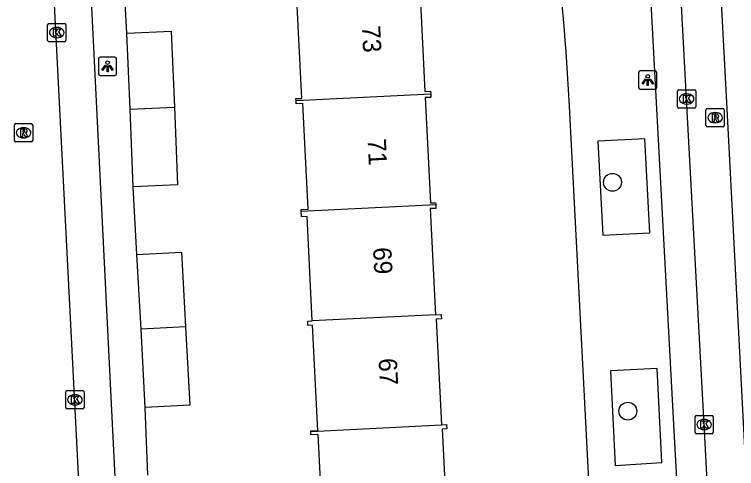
# Model space of a CAD drawing. Extents: x 161084 to 161928, y 385355 to 386522.
# Drawn here: x 161592.55 to 161632.1, y 385703.9 to 385728.79 of the extents above; entities that cross this region are included whole.
import ezdxf

# ---------------------------------------------------------------- set-up
doc = ezdxf.new("R2010")
doc.units = 0
for name, color, linetype in [('IMGEO_Boom', 7, 'Continuous'), ('IMGEO_Fietspad_gesloten', 7, 'Continuous'), ('IMGEO_Kolk', 7, 'Continuous'), ('IMGEO_Lichtpunt', 7, 'Continuous'), ('IMGEO_Pand', 7, 'Continuous'), ('IMGEO_Pand_nummerreeks', 7, 'Continuous'), ('IMGEO_Rijbaan_lokaal_gesloten', 7, 'Continuous'), ('IMGEO_Rijbaan_lokaal_open', 7, 'Continuous'), ('IMGEO_Rioolput', 7, 'Continuous'), ('IMGEO_Voetpad_open', 7, 'Continuous')]:
    doc.layers.add(name, color=color, linetype=linetype)

msp = doc.modelspace()

# ---------------------------------------------------------------- linework, layer by layer
at = {"layer": 'IMGEO_Boom'}
for centre in [(161625.306, 385719.592), (161626.145, 385707.048)]:
    msp.add_circle(centre, 0.489, dxfattribs=at)
at = {"layer": 'IMGEO_Fietspad_gesloten'}
msp.add_lwpolyline([(161631.688, 385680.494), (161631.373, 385686.697), (161630.325, 385706.314), (161629.366, 385724.162), (161628.468, 385740.945)], dxfattribs=at)
at = {"layer": 'IMGEO_Kolk'}
for p, q in [((161594.361, 385727.373), (161594.361, 385728.225)), ((161594.436, 385728.299), (161595.288, 385728.299)), ((161595.362, 385728.225), (161595.362, 385727.373)), ((161594.849, 385728.079), (161594.874, 385728.079)), ((161595.288, 385727.299), (161594.436, 385727.299)), ((161594.872, 385727.519), (161594.847, 385727.519)), ((161628.865, 385723.736), (161628.865, 385724.588)), ((161628.94, 385724.662), (161629.792, 385724.662)), ((161629.866, 385724.588), (161629.866, 385723.736)), ((161629.353, 385724.442), (161629.378, 385724.442)), ((161629.376, 385723.882), (161629.351, 385723.882)), ((161629.792, 385723.662), (161628.94, 385723.662)), ((161595.358, 385707.246), (161595.358, 385708.098)), ((161595.433, 385708.172), (161596.285, 385708.172)), ((161595.846, 385707.952), (161595.871, 385707.952)), ((161596.359, 385708.098), (161596.359, 385707.246)), ((161596.285, 385707.172), (161595.433, 385707.172)), ((161595.869, 385707.392), (161595.844, 385707.392)), ((161629.824, 385705.888), (161629.824, 385706.74)), ((161629.899, 385706.814), (161630.751, 385706.814)), ((161630.825, 385706.74), (161630.825, 385705.888)), ((161630.312, 385706.594), (161630.337, 385706.594)), ((161630.335, 385706.034), (161630.31, 385706.034)), ((161630.751, 385705.814), (161629.899, 385705.814))]:
    msp.add_line(p, q, dxfattribs=at)
for points in [[(161594.361, 385727.373), (161594.361, 385728.225)], [(161594.436, 385728.299), (161595.288, 385728.299)], [(161595.362, 385728.225), (161595.362, 385727.373)], [(161594.682, 385727.999), (161594.805, 385727.999), (161594.805, 385727.848), (161594.935, 385727.999), (161595.099, 385727.999), (161594.953, 385727.848), (161595.106, 385727.599), (161594.954, 385727.599), (161594.869, 385727.763), (161594.805, 385727.696), (161594.805, 385727.599), (161594.682, 385727.599), (161594.682, 385727.999)], [(161595.288, 385727.299), (161594.436, 385727.299)], [(161628.865, 385723.736), (161628.865, 385724.588)], [(161628.94, 385724.662), (161629.792, 385724.662)], [(161629.866, 385724.588), (161629.866, 385723.736)], [(161629.186, 385724.362), (161629.309, 385724.362), (161629.309, 385724.211), (161629.439, 385724.362), (161629.603, 385724.362), (161629.457, 385724.211), (161629.61, 385723.962), (161629.458, 385723.962), (161629.373, 385724.126), (161629.309, 385724.059), (161629.309, 385723.962), (161629.186, 385723.962), (161629.186, 385724.362)], [(161629.792, 385723.662), (161628.94, 385723.662)], [(161595.358, 385707.246), (161595.358, 385708.098)], [(161595.433, 385708.172), (161596.285, 385708.172)], [(161596.359, 385708.098), (161596.359, 385707.246)], [(161595.679, 385707.872), (161595.802, 385707.872), (161595.802, 385707.721), (161595.932, 385707.872), (161596.096, 385707.872), (161595.95, 385707.721), (161596.103, 385707.472), (161595.951, 385707.472), (161595.866, 385707.636), (161595.802, 385707.569), (161595.802, 385707.472), (161595.679, 385707.472), (161595.679, 385707.872)], [(161596.285, 385707.172), (161595.433, 385707.172)], [(161629.824, 385705.888), (161629.824, 385706.74)], [(161629.899, 385706.814), (161630.751, 385706.814)], [(161630.825, 385706.74), (161630.825, 385705.888)], [(161630.145, 385706.514), (161630.268, 385706.514), (161630.268, 385706.363), (161630.398, 385706.514), (161630.562, 385706.514), (161630.416, 385706.363), (161630.569, 385706.114), (161630.417, 385706.114), (161630.332, 385706.278), (161630.268, 385706.211), (161630.268, 385706.114), (161630.145, 385706.114), (161630.145, 385706.514)], [(161630.751, 385705.814), (161629.899, 385705.814)]]:
    msp.add_lwpolyline(points, dxfattribs=at)
for centre, start, end in [((161594.438, 385728.223), 91.552, 178.448), ((161594.438, 385728.223), 91.552, 178.448), ((161595.286, 385728.223), 1.552, 88.448), ((161595.286, 385728.223), 1.552, 88.448), ((161594.438, 385727.375), 181.552, 268.448), ((161594.438, 385727.375), 181.552, 268.448), ((161595.286, 385727.375), 271.552, 358.448), ((161595.286, 385727.375), 271.552, 358.448), ((161628.942, 385724.586), 91.552, 178.448), ((161628.942, 385724.586), 91.552, 178.448), ((161629.79, 385724.586), 1.552, 88.448), ((161629.79, 385724.586), 1.552, 88.448), ((161628.942, 385723.738), 181.552, 268.448), ((161628.942, 385723.738), 181.552, 268.448), ((161629.79, 385723.738), 271.552, 358.448), ((161629.79, 385723.738), 271.552, 358.448), ((161595.435, 385708.096), 91.552, 178.448), ((161595.435, 385708.096), 91.552, 178.448), ((161596.283, 385708.096), 1.552, 88.448), ((161596.283, 385708.096), 1.552, 88.448), ((161595.435, 385707.248), 181.552, 268.448), ((161595.435, 385707.248), 181.552, 268.448), ((161596.283, 385707.248), 271.552, 358.448), ((161596.283, 385707.248), 271.552, 358.448), ((161629.901, 385706.738), 91.552, 178.448), ((161629.901, 385706.738), 91.552, 178.448), ((161630.749, 385706.738), 1.552, 88.448), ((161630.749, 385706.738), 1.552, 88.448), ((161629.901, 385705.89), 181.552, 268.448), ((161629.901, 385705.89), 181.552, 268.448), ((161630.749, 385705.89), 271.552, 358.448), ((161630.749, 385705.89), 271.552, 358.448)]:
    msp.add_arc(centre, 0.0765, start, end, dxfattribs=at)
for centre, major_axis, ratio, start_param, end_param in [((161594.848, 385727.799), (-0.387, 0.002), 0.722429, 4.712389, 7.853982), ((161594.873, 385727.799), (-0.39, 0.002), 0.717154, 1.570796, 4.712389), ((161629.352, 385724.162), (-0.387, 0.002), 0.722429, 4.712389, 7.853982), ((161629.377, 385724.162), (-0.39, 0.002), 0.717154, 1.570796, 4.712389), ((161595.845, 385707.672), (-0.387, 0.002), 0.722429, 4.712389, 7.853982), ((161595.87, 385707.672), (-0.39, 0.002), 0.717154, 1.570796, 4.712389), ((161630.311, 385706.314), (-0.387, 0.002), 0.722429, 4.712389, 7.853982), ((161630.336, 385706.314), (-0.39, 0.002), 0.717154, 1.570796, 4.712389)]:
    msp.add_ellipse(centre, major_axis=major_axis, ratio=ratio, start_param=start_param, end_param=end_param, dxfattribs=at)
at = {"layer": 'IMGEO_Lichtpunt'}
for p, q in [((161597.148, 385726.353), (161597.148, 385725.546)), ((161597.148, 385726.353), (161597.148, 385725.546)), ((161598.05, 385726.448), (161597.242, 385726.448)), ((161598.05, 385726.448), (161597.242, 385726.448)), ((161598.144, 385725.546), (161598.144, 385726.353)), ((161598.144, 385725.546), (161598.144, 385726.353)), ((161597.242, 385725.452), (161598.05, 385725.452)), ((161597.242, 385725.452), (161598.05, 385725.452)), ((161626.735, 385725.602), (161626.735, 385724.795)), ((161626.735, 385725.602), (161626.735, 385724.795)), ((161627.637, 385725.697), (161626.829, 385725.697)), ((161627.637, 385725.697), (161626.829, 385725.697)), ((161627.731, 385724.795), (161627.731, 385725.602)), ((161627.731, 385724.795), (161627.731, 385725.602)), ((161626.829, 385724.701), (161627.637, 385724.701)), ((161626.829, 385724.701), (161627.637, 385724.701))]:
    msp.add_line(p, q, dxfattribs=at)
for points in [[(161597.522, 385726.017), (161597.561, 385725.989), (161597.373, 385725.727), (161597.335, 385725.754), (161597.522, 385726.017)], [(161597.624, 385725.969), (161597.671, 385725.969), (161597.671, 385725.647), (161597.624, 385725.647), (161597.624, 385725.969)], [(161597.734, 385725.989), (161597.772, 385726.016), (161597.959, 385725.754), (161597.92, 385725.726), (161597.734, 385725.989)], [(161627.109, 385725.266), (161627.148, 385725.238), (161626.96, 385724.976), (161626.922, 385725.003), (161627.109, 385725.266)], [(161627.211, 385725.218), (161627.258, 385725.218), (161627.258, 385724.896), (161627.211, 385724.896), (161627.211, 385725.218)], [(161627.321, 385725.238), (161627.359, 385725.265), (161627.546, 385725.003), (161627.507, 385724.975), (161627.321, 385725.238)]]:
    msp.add_lwpolyline(points, dxfattribs=at)
for centre in [(161597.647, 385726.151), (161627.234, 385725.4)]:
    msp.add_circle(centre, 0.0994, dxfattribs=at)
for centre, start, end in [((161597.242, 385726.353), 90, 180), ((161597.242, 385726.353), 90, 180), ((161598.05, 385726.353), 0, 90), ((161598.05, 385726.353), 0, 90), ((161597.242, 385725.546), 180, 270), ((161597.242, 385725.546), 180, 270), ((161598.05, 385725.546), 270, 0), ((161598.05, 385725.546), 270, 360), ((161626.829, 385725.602), 90, 180), ((161626.829, 385725.602), 90, 180), ((161627.637, 385725.602), 0, 90), ((161627.637, 385725.602), 0, 90), ((161626.829, 385724.795), 180, 270), ((161626.829, 385724.795), 180, 270), ((161627.637, 385724.795), 270, 0), ((161627.637, 385724.795), 270, 360)]:
    msp.add_arc(centre, 0.0946, start, end, dxfattribs=at)
at = {"layer": 'IMGEO_Pand'}
for points in [[(161607.969, 385724.049), (161607.963, 385724.177), (161608.292, 385724.194), (161608.002, 385730.011), (161607.64, 385729.994), (161607.635, 385730.088)], [(161615.035, 385730.457), (161615.046, 385730.245), (161614.752, 385730.23), (161615.034, 385724.565), (161615.337, 385724.58), (161615.345, 385724.418)], [(161598.703, 385727.765), (161601.132, 385727.867), (161601.306, 385723.716)], [(161598.878, 385723.594), (161598.703, 385727.765)], [(161615.345, 385724.418), (161607.969, 385724.049)], [(161615.345, 385724.418), (161615.354, 385724.248), (161615.051, 385724.233), (161615.338, 385718.458), (161615.614, 385718.472), (161615.619, 385718.377)], [(161608.26, 385718.01), (161608.256, 385718.093), (161608.635, 385718.113), (161608.347, 385723.909), (161607.977, 385723.89), (161607.969, 385724.049)], [(161598.878, 385723.594), (161601.306, 385723.716)], [(161599.056, 385719.344), (161598.878, 385723.594)], [(161601.306, 385723.716), (161601.485, 385719.446), (161599.056, 385719.344)], [(161608.26, 385718.01), (161615.619, 385718.377)], [(161615.619, 385718.377), (161615.63, 385718.164), (161615.322, 385718.149), (161615.612, 385712.323)], [(161608.859, 385711.998), (161608.574, 385717.717), (161608.276, 385717.702), (161608.26, 385718.01)], [(161599.256, 385715.629), (161601.691, 385715.761), (161601.913, 385711.664)], [(161599.478, 385711.547), (161599.256, 385715.629)], [(161615.612, 385712.323), (161608.859, 385711.998)], [(161615.612, 385712.323), (161615.925, 385712.339), (161615.928, 385712.285), (161615.937, 385712.11), (161615.647, 385712.095), (161615.935, 385706.295)], [(161608.78, 385705.926), (161608.778, 385705.962), (161609.16, 385705.979), (161608.872, 385711.763), (161608.62, 385711.751), (161608.608, 385711.985), (161608.859, 385711.998)], [(161601.913, 385711.664), (161599.478, 385711.547)], [(161599.711, 385707.244), (161599.478, 385711.547)], [(161601.913, 385711.664), (161602.146, 385707.376), (161599.711, 385707.244)], [(161608.78, 385705.926), (161615.935, 385706.295)], [(161615.935, 385706.295), (161616.216, 385706.309), (161616.228, 385706.073), (161615.975, 385706.06), (161616.264, 385700.252)], [(161609.196, 385699.893), (161609.193, 385699.967), (161609.475, 385699.98), (161609.187, 385705.771), (161608.788, 385705.751), (161608.78, 385705.926)]]:
    msp.add_lwpolyline(points, dxfattribs=at)
at = {"layer": 'IMGEO_Rijbaan_lokaal_gesloten'}
msp.add_lwpolyline([(161628.718, 385742.073), (161630.585, 385742.201), (161631.543, 385723.975), (161632.458, 385706.428), (161634.689, 385664.208)], dxfattribs=at)
at = {"layer": 'IMGEO_Rijbaan_lokaal_open'}
msp.add_lwpolyline([(161596.596, 385692.828), (161594.088, 385742.233)], dxfattribs=at)
at = {"layer": 'IMGEO_Rioolput'}
for p, q in [((161630.426, 385722.706), (161630.426, 385723.558)), ((161630.501, 385723.632), (161631.353, 385723.632)), ((161630.914, 385723.412), (161630.939, 385723.412)), ((161631.427, 385723.558), (161631.427, 385722.706)), ((161592.545, 385721.88), (161592.545, 385722.732)), ((161592.62, 385722.806), (161593.472, 385722.806)), ((161593.033, 385722.586), (161593.058, 385722.586)), ((161593.546, 385722.732), (161593.546, 385721.88)), ((161631.353, 385722.632), (161630.501, 385722.632)), ((161630.937, 385722.852), (161630.912, 385722.852)), ((161593.472, 385721.806), (161592.62, 385721.806)), ((161593.056, 385722.026), (161593.031, 385722.026))]:
    msp.add_line(p, q, dxfattribs=at)
for points in [[(161630.426, 385722.706), (161630.426, 385723.558)], [(161630.501, 385723.632), (161631.353, 385723.632)], [(161631.427, 385723.558), (161631.427, 385722.706)], [(161631.015, 385723.33), (161630.763, 385723.332), (161630.763, 385722.932)], [(161630.763, 385722.932), (161630.887, 385722.932), (161630.887, 385723.094), (161630.898, 385723.094)], [(161630.941, 385723.251), (161630.887, 385723.251), (161630.887, 385723.17)], [(161630.887, 385723.17), (161630.939, 385723.17)], [(161630.945, 385723.065), (161631.016, 385722.932), (161631.156, 385722.932), (161631.091, 385723.058)], [(161592.545, 385721.88), (161592.545, 385722.732)], [(161592.62, 385722.806), (161593.472, 385722.806)], [(161593.546, 385722.732), (161593.546, 385721.88)], [(161631.353, 385722.632), (161630.501, 385722.632)], [(161593.134, 385722.504), (161592.882, 385722.506), (161592.882, 385722.106)], [(161592.882, 385722.106), (161593.006, 385722.106), (161593.006, 385722.268), (161593.017, 385722.268)], [(161593.06, 385722.425), (161593.006, 385722.425), (161593.006, 385722.344)], [(161593.006, 385722.344), (161593.058, 385722.344)], [(161593.064, 385722.239), (161593.135, 385722.106), (161593.275, 385722.106), (161593.21, 385722.232)], [(161593.472, 385721.806), (161592.62, 385721.806)]]:
    msp.add_lwpolyline(points, dxfattribs=at)
for centre, radius, start, end in [((161630.503, 385723.556), 0.0765, 91.552, 178.448), ((161630.503, 385723.556), 0.0765, 91.552, 178.448), ((161631.351, 385723.556), 0.0765, 1.552, 88.448), ((161631.351, 385723.556), 0.0765, 1.552, 88.448), ((161630.897, 385723.041), 0.0533, 26.0293, 88.6989), ((161630.923, 385723.359), 0.19, 274.7715, 282.9687), ((161630.947, 385723.155), 0.0964, 77.0061, 93.1865), ((161630.961, 385723.212), 0.0378, 276.6634, 79.6772), ((161631.014, 385723.22), 0.109, 350.3612, 89.416), ((161631.012, 385723.22), 0.112, 277.5842, 350.9817), ((161630.996, 385723.005), 0.108, 29.5134, 73.7905), ((161592.622, 385722.73), 0.0765, 91.552, 178.448), ((161592.622, 385722.73), 0.0765, 91.552, 178.448), ((161593.47, 385722.73), 0.0765, 1.552, 88.448), ((161593.47, 385722.73), 0.0765, 1.552, 88.448), ((161630.503, 385722.708), 0.0765, 181.552, 268.448), ((161630.503, 385722.708), 0.0765, 181.552, 268.448), ((161631.351, 385722.708), 0.0765, 271.552, 358.448), ((161631.351, 385722.708), 0.0765, 271.552, 358.448), ((161593.016, 385722.215), 0.0533, 26.0293, 88.6989), ((161593.042, 385722.533), 0.19, 274.7715, 282.9687), ((161593.066, 385722.329), 0.0964, 77.0061, 93.1865), ((161593.08, 385722.386), 0.0378, 276.6634, 79.6772), ((161593.133, 385722.394), 0.109, 350.3612, 89.416), ((161593.131, 385722.394), 0.112, 277.5842, 350.9817), ((161593.115, 385722.179), 0.108, 29.5134, 73.7905), ((161592.622, 385721.882), 0.0765, 181.552, 268.448), ((161592.622, 385721.882), 0.0765, 181.552, 268.448), ((161593.47, 385721.882), 0.0765, 271.552, 358.448), ((161593.47, 385721.882), 0.0765, 271.552, 358.448)]:
    msp.add_arc(centre, radius, start, end, dxfattribs=at)
for centre, major_axis, ratio, start_param, end_param in [((161630.913, 385723.132), (-0.387, 0.002), 0.722429, 4.712389, 7.853982), ((161630.938, 385723.132), (-0.39, 0.002), 0.717154, 1.570796, 4.712389), ((161593.032, 385722.306), (-0.387, 0.002), 0.722429, 4.712389, 7.853982), ((161593.057, 385722.306), (-0.39, 0.002), 0.717154, 1.570796, 4.712389)]:
    msp.add_ellipse(centre, major_axis=major_axis, ratio=ratio, start_param=start_param, end_param=end_param, dxfattribs=at)
at = {"layer": 'IMGEO_Voetpad_open'}
for points in [[(161594.088, 385742.233), (161594.12, 385741.988), (161594.174, 385741.747), (161594.25, 385741.511), (161594.346, 385741.284), (161594.462, 385741.065), (161594.597, 385740.858), (161594.75, 385740.664), (161594.837, 385740.568), (161596.007, 385739.323), (161596.055, 385739.268), (161596.108, 385739.196), (161596.154, 385739.12), (161596.194, 385739.039), (161596.226, 385738.956), (161596.25, 385738.87), (161596.267, 385738.782), (161596.276, 385738.693), (161596.434, 385735.828), (161597.785, 385708.561), (161598.352, 385697.225)], [(161626.91, 385738.638), (161627.663, 385724.649), (161628.649, 385706.323), (161629.959, 385682.601)], [(161598.703, 385727.765), (161598.503, 385731.422)], [(161624.707, 385689.842), (161622.942, 385723.766)], [(161627.343, 385716.826), (161627.075, 385721.983), (161624.493, 385721.842), (161624.769, 385716.701), (161627.343, 385716.826)], [(161599.256, 385715.629), (161599.056, 385719.344)], [(161628.016, 385704.242), (161627.758, 385709.384), (161625.192, 385709.252), (161625.454, 385704.077), (161628.016, 385704.242)], [(161599.85, 385703.546), (161599.711, 385707.244)]]:
    msp.add_lwpolyline(points, dxfattribs=at)
msp.add_arc((161500.031, 385717.892), 123.051, 2.73634, 7.20003, dxfattribs=at)

# ---------------------------------------------------------------- texts
at = {"layer": 'IMGEO_Pand_nummerreeks'}
for s, rotation, p in [('73', 272.8646, (161611.578, 385728.165)), ('71', 272.8646, (161611.888, 385721.974)), ('69', 272.8671, (161612.187, 385716.01)), ('67', 272.8646, (161612.492, 385709.932))]:
    msp.add_text(s, height=1, rotation=rotation, dxfattribs=at).set_placement(p)

doc.saveas('drawing.dxf')
